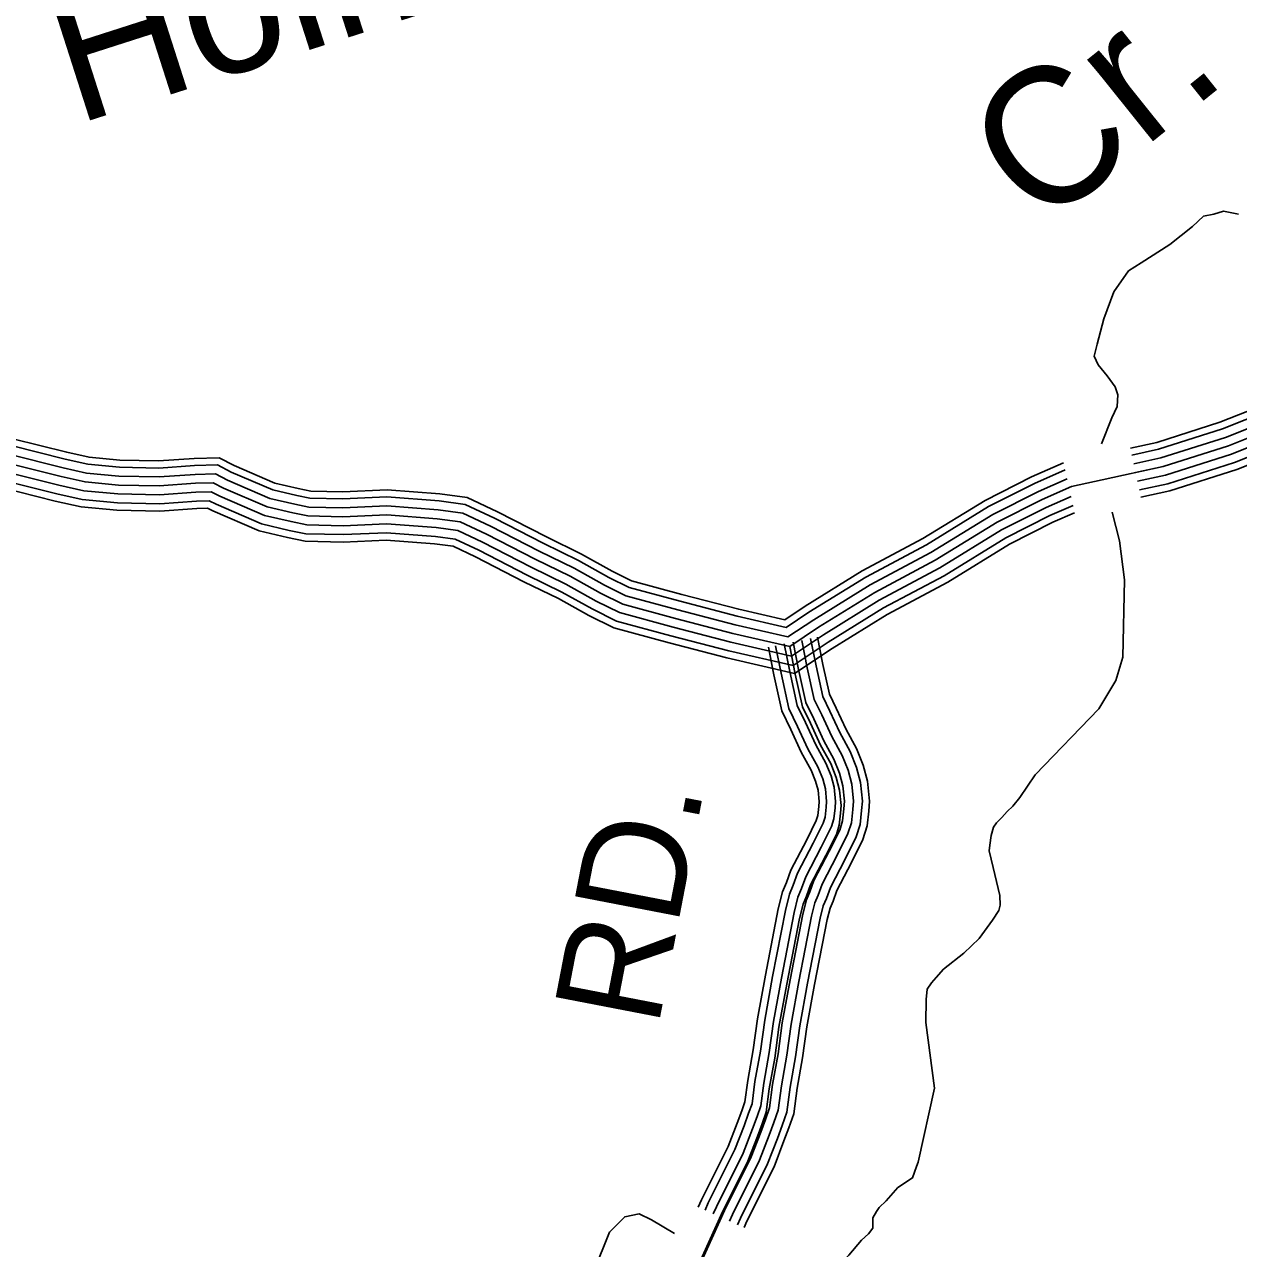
# Model space of a CAD drawing. Extents: x 1551132 to 1791609, y 378168 to 563823.
# Drawn here: x 1619659 to 1623885, y 511260 to 515519 of the extents above; entities that cross this region are included whole.
import ezdxf

# ---------------------------------------------------------------- set-up
doc = ezdxf.new("R2010")
doc.units = 0
for name, color, linetype in [('DESIGN - DRAINAGE - Bridges and Cross Drains Size Text', 7, 'Continuous'), ('DESIGN - ROW - Right-of-Way and Easement Labels', 7, 'Continuous'), ('DESIGN - TRANSPORTATION - Text', 7, 'Continuous'), ('SURVEY - CONTOURS - Index with Text', 7, 'Continuous'), ('SURVEY - PROPERTY - Owners', 7, 'Continuous'), ('SURVEY - TRANSPORTATION - Roads', 7, 'Continuous')]:
    doc.layers.add(name, color=color, linetype=linetype)

msp = doc.modelspace()

# ---------------------------------------------------------------- linework, layer by layer
at = {"layer": 'DESIGN - TRANSPORTATION - Text'}
for points in [[(1623408.017, 514059.737), (1623444.192, 514149.615), (1623462.674, 514189.491), (1623465.124, 514229.55), (1623455.433, 514257.726), (1623427.825, 514296.135), (1623396.218, 514334.578), (1623382.535, 514364.804), (1623393.026, 514406.78), (1623416.059, 514494.715), (1623451.167, 514588.526), (1623502.074, 514662.111), (1623546.448, 514689.662), (1623645.304, 514752.672), (1623724.127, 514815.915), (1623762.584, 514851.558), (1623798.725, 514859.158), (1623832.883, 514868.792), (1623884.84, 514858.167)], [(1622796.281, 512046.218), (1622797.189, 512126.737), (1622801.606, 512162.771), (1622815.872, 512184.655), (1622832.097, 512202.514), (1622858.471, 512232.282), (1622929.203, 512287.591), (1622981.86, 512339.109), (1623028.642, 512402.711), (1623051.058, 512436.537), (1623055.266, 512454.529), (1623053.65, 512488.622), (1623030.709, 512585.107), (1623017.351, 512643.392), (1623019.576, 512663.409), (1623023.967, 512697.435), (1623032.3, 512725.403), (1623042.492, 512741.32), (1623060.716, 512759.154), (1623078.991, 512780.996), (1623099.224, 512798.805), (1623123.598, 512828.589), (1623176.572, 512908.166), (1623398.575, 513137.822), (1623457.507, 513236.066), (1623482.057, 513317.118), (1623488.215, 513586.684), (1623471.024, 513721.77), (1623445.033, 513821.873)], [(1622130.312, 511197.379), (1622308.383, 511137.32), (1622399.239, 511134.861), (1622447.33, 511149.162), (1622528.278, 511237.339), (1622572.927, 511288.949), (1622597.202, 511310.716), (1622611.451, 511330.6), (1622611.86, 511366.676), (1622624.126, 511388.585), (1622634.292, 511402.502), (1622658.6, 511426.277), (1622699.174, 511471.912), (1622749.623, 511505.413), (1622764.098, 511545.339), (1622769.398, 511560.181), (1622826.488, 511817.679), (1622796.281, 512046.218)], [(1621548.109, 510935.681), (1621633.816, 511165.395), (1621674.998, 511265.148), (1621695.614, 511317.024), (1621748.297, 511370.542), (1621798.879, 511380.476), (1621841.853, 511359.6), (1621921.426, 511312.357)]]:
    msp.add_lwpolyline(points, dxfattribs=at)
at = {"layer": 'SURVEY - CONTOURS - Index with Text'}
for points in [[(1623508.59, 514044.595), (1623600.271, 514064.579), (1623820.224, 514134.673), (1623976.454, 514196.875), (1624029.444, 514223.65), (1624097.093, 514283.219), (1624275.03, 514446.398), (1624431.385, 514580.276)], [(1623513.748, 514020.42), (1623606.671, 514040.679), (1623828.557, 514111.381), (1623986.612, 514174.316), (1624043.411, 514203.008), (1624113.618, 514264.826), (1624291.43, 514427.897), (1624447.46, 514561.501)], [(1623520.19, 513990.094), (1623614.696, 514010.695), (1623839.016, 514082.18), (1623999.362, 514146.023), (1624060.919, 514177.124), (1624134.334, 514241.768), (1624311.988, 514404.697), (1624467.626, 514537.959)], [(1623526.656, 513959.777), (1623622.721, 513980.719), (1623849.465, 514052.971), (1624012.112, 514117.731), (1624078.435, 514151.24), (1624155.058, 514218.709), (1624332.554, 514381.488), (1624487.784, 514514.408)], [(1623533.098, 513929.459), (1623630.745, 513950.743), (1623859.915, 514023.762), (1624024.861, 514089.439), (1624095.951, 514125.356), (1624175.783, 514195.65), (1624353.12, 514358.279), (1624507.942, 514490.857)], [(1623539.548, 513899.133), (1623638.77, 513920.759), (1623870.373, 513994.561), (1624037.611, 514061.146), (1624113.459, 514099.472), (1624196.499, 514172.591), (1624373.678, 514335.078), (1624528.108, 514467.315)], [(1623544.897, 513873.974), (1623645.428, 513895.892), (1623879.04, 513970.327), (1624048.186, 514037.679), (1624127.992, 514077.997), (1624213.69, 514153.457), (1624390.736, 514315.828), (1624544.832, 514447.773)], [(1619596.532, 513993.692), (1619786.236, 513946.066), (1619870.117, 513927.357), (1619986.09, 513916.39), (1620128.145, 513913.223), (1620254.292, 513922.199), (1620316.34, 513923.699), (1620352.206, 513905.373), (1620503.736, 513840.047), (1620593.609, 513819.28), (1620645.549, 513808.838), (1620767.588, 513805.838), (1620919.734, 513812.596), (1621095.722, 513799.138), (1621175.678, 513788.471), (1621267.359, 513745.661), (1621436.705, 513658.151), (1621558.269, 513599.066), (1621663.825, 513540.123), (1621741.54, 513501.43), (1621925.219, 513451.854), (1622124.889, 513400.145), (1622322.609, 513354.46), (1622423.24, 513421.737), (1622618.386, 513542.307), (1622829.472, 513654.743), (1623044.726, 513787.172), (1623201.497, 513866.007), (1623303.936, 513911.234), (1623410.201, 513934.392), (1623622.721, 513980.719), (1623849.465, 514052.971), (1624012.112, 514117.731)], [(1619618.465, 514077.594), (1619806.236, 514030.451), (1619883.692, 514013.176), (1619991.148, 514003.017), (1620126.028, 514000.009), (1620250.167, 514008.843), (1620336.223, 514010.926), (1620389.139, 513983.884), (1620530.877, 513922.782), (1620611.917, 513904.048), (1620655.232, 513895.348), (1620766.73, 513892.607), (1620921.118, 513899.465), (1621104.772, 513885.415), (1621200.319, 513872.673), (1621305.625, 513823.505), (1621475.571, 513735.678), (1621598.393, 513675.985), (1621704.307, 513616.842), (1621772.464, 513582.907), (1621947.385, 513535.69), (1622145.522, 513484.38), (1622305.593, 513447.396), (1622376.341, 513494.697), (1622575.17, 513617.542), (1622786.332, 513730.012), (1623002.452, 513862.982), (1623164.481, 513944.459), (1623276.062, 513993.727)], [(1619612.215, 514053.677), (1619800.536, 514006.401), (1619879.826, 513988.717), (1619989.706, 513978.325), (1620126.636, 513975.275), (1620251.342, 513984.15), (1620330.557, 513986.059), (1620378.614, 513961.508), (1620523.144, 513899.198), (1620606.7, 513879.889), (1620652.474, 513870.689), (1620766.971, 513867.873), (1620920.726, 513874.706), (1621102.188, 513860.823), (1621193.294, 513848.672), (1621294.717, 513801.313), (1621464.488, 513713.586), (1621586.952, 513654.059), (1621692.766, 513594.974), (1621763.648, 513559.682), (1621941.068, 513511.797), (1622139.639, 513460.371), (1622310.443, 513420.904), (1622389.708, 513473.897), (1622587.486, 513596.1), (1622798.623, 513708.561), (1623014.502, 513841.373), (1623175.031, 513922.1), (1623281.487, 513969.102)], [(1619596.532, 513993.692), (1619786.236, 513946.066), (1619870.117, 513927.357), (1619986.09, 513916.39), (1620128.145, 513913.223), (1620254.292, 513922.199), (1620316.34, 513923.699), (1620352.206, 513905.373), (1620503.736, 513840.047), (1620593.609, 513819.28), (1620645.549, 513808.838), (1620767.588, 513805.838), (1620919.734, 513812.596), (1621095.722, 513799.138), (1621175.678, 513788.471), (1621267.359, 513745.661), (1621436.705, 513658.151), (1621558.269, 513599.066), (1621663.825, 513540.123), (1621741.54, 513501.43), (1621925.219, 513451.854), (1622124.889, 513400.145), (1622322.609, 513354.46), (1622423.24, 513421.737), (1622618.386, 513542.307), (1622829.472, 513654.743), (1623044.726, 513787.172), (1623201.497, 513866.007), (1623294.837, 513907.217)], [(1619604.374, 514023.684), (1619793.386, 513976.233), (1619874.967, 513958.041), (1619987.898, 513947.357), (1620127.386, 513944.249), (1620252.817, 513953.174), (1620323.448, 513954.883), (1620365.406, 513933.441), (1620513.436, 513869.622), (1620600.15, 513849.589), (1620649.007, 513839.763), (1620767.28, 513836.855), (1620920.234, 513843.647), (1621098.955, 513829.98), (1621184.486, 513818.572), (1621281.034, 513773.487), (1621450.597, 513685.868), (1621572.61, 513626.567), (1621678.3, 513567.549), (1621752.598, 513530.556), (1621933.143, 513481.822), (1622132.264, 513430.254), (1622316.526, 513387.686), (1622406.474, 513447.821), (1622602.936, 513569.199), (1622814.048, 513681.652), (1623029.609, 513814.273), (1623188.264, 513894.05), (1623288.628, 513938.368)], [(1619588.691, 513963.699), (1619779.086, 513915.898), (1619865.267, 513896.673), (1619984.281, 513885.423), (1620128.903, 513882.198), (1620255.767, 513891.223), (1620309.232, 513892.515), (1620339.006, 513877.306), (1620494.036, 513810.471), (1620587.067, 513788.97), (1620642.091, 513777.912), (1620767.896, 513774.82), (1620919.234, 513781.545), (1621092.488, 513768.295), (1621166.87, 513758.37), (1621253.685, 513717.836), (1621422.814, 513630.433), (1621543.928, 513571.565), (1621649.35, 513512.697), (1621730.482, 513472.305), (1621917.294, 513421.887), (1622117.514, 513370.036), (1622328.692, 513321.234), (1622440.006, 513395.653), (1622633.835, 513515.415), (1622844.897, 513627.834), (1623059.842, 513760.071), (1623214.73, 513837.965), (1623301.903, 513876.449)], [(1619574.349, 513908.823), (1619766.003, 513860.705), (1619856.384, 513840.546), (1619980.973, 513828.763), (1620130.286, 513825.438), (1620258.466, 513834.555), (1620296.232, 513835.471), (1620314.848, 513825.955), (1620476.278, 513756.361), (1620575.084, 513733.527), (1620635.758, 513721.335), (1620768.454, 513718.069), (1620918.334, 513724.727), (1621086.572, 513711.86), (1621150.754, 513703.302), (1621228.652, 513666.926), (1621397.398, 513579.724), (1621517.687, 513521.264), (1621622.876, 513462.521), (1621710.257, 513419.012), (1621902.794, 513367.052), (1622104.014, 513314.934), (1622339.825, 513260.449), (1622470.681, 513347.935), (1622662.101, 513466.205), (1622873.113, 513578.6), (1623087.483, 513710.487), (1623238.938, 513786.647), (1623313.794, 513819.706)], [(1619580.849, 513933.707), (1619771.936, 513885.731), (1619860.409, 513865.997), (1619982.473, 513854.455), (1620129.653, 513851.172), (1620257.242, 513860.247), (1620302.124, 513861.339), (1620325.798, 513849.238), (1620484.328, 513780.895), (1620580.517, 513758.67), (1620638.624, 513746.986), (1620768.204, 513743.803), (1620918.743, 513750.486), (1621089.255, 513737.453), (1621158.062, 513728.269), (1621240.002, 513690.01), (1621408.923, 513602.716), (1621529.586, 513544.073), (1621634.884, 513485.272), (1621719.432, 513443.179), (1621909.369, 513391.911), (1622110.139, 513339.918), (1622334.776, 513288.017), (1622456.773, 513369.577), (1622649.285, 513488.514), (1622860.322, 513600.925), (1623074.95, 513732.97), (1623227.963, 513809.914), (1623308.736, 513845.573)]]:
    msp.add_lwpolyline(points, dxfattribs=at)
at = {"layer": 'SURVEY - PROPERTY - Owners'}
msp.add_lwpolyline([(1622322.609, 513354.46), (1622342.05, 513258.774), (1622367.016, 513144.405), (1622394.491, 513088.095), (1622429.781, 513011.685), (1622465.181, 512947.291), (1622484.738, 512899.065), (1622496.338, 512854.906), (1622501.855, 512800.788), (1622499.63, 512774.779), (1622495.263, 512732.761), (1622484.988, 512700.818), (1622448.381, 512627.05), (1622395.532, 512525.397), (1622381.199, 512485.48), (1622368.966, 512457.554), (1622356.541, 512407.602), (1622312.575, 512179.713), (1622285.284, 512029.768), (1622270.343, 511921.773), (1622251.427, 511815.812), (1622240.719, 511733.802), (1622226.386, 511693.884), (1622210.011, 511649.975), (1622177.287, 511564.156), (1622083.73, 511376.759), (1621941.1, 511061.643)], dxfattribs=at)
at = {"layer": 'SURVEY - TRANSPORTATION - Roads'}
for points in [[(1622334.176, 513369.627), (1622353.617, 513273.942), (1622378.583, 513159.572), (1622406.057, 513103.262), (1622441.348, 513026.852), (1622476.747, 512962.459), (1622496.305, 512914.232), (1622507.905, 512870.073), (1622513.421, 512815.955), (1622511.196, 512789.946), (1622506.83, 512747.928), (1622496.555, 512715.986), (1622459.947, 512642.217), (1622407.098, 512540.564), (1622392.765, 512500.647), (1622380.532, 512472.721), (1622368.108, 512422.77), (1622324.142, 512194.88), (1622296.851, 512044.935), (1622281.909, 511936.94), (1622262.993, 511830.979), (1622252.285, 511748.969), (1622237.952, 511709.051), (1622221.577, 511665.142), (1622188.853, 511579.323), (1622095.297, 511391.926), (1621952.667, 511076.81)], [(1622248.219, 513352.16), (1622267.785, 513255.849), (1622295.135, 513130.571), (1622326.817, 513065.636), (1622363.008, 512987.284), (1622397.399, 512924.716), (1622412.898, 512886.49), (1622421.332, 512854.389), (1622425.323, 512815.238), (1622423.865, 512798.221), (1622420.532, 512766.087), (1622415.065, 512749.095), (1622381.741, 512681.951), (1622326.542, 512575.782), (1622311.226, 512533.106), (1622297.209, 512501.113), (1622282.426, 512441.678), (1622237.927, 512211.047), (1622210.219, 512058.81), (1622195.261, 511950.666), (1622176.287, 511844.371), (1622166.537, 511769.711), (1622155.579, 511739.202), (1622139.504, 511696.092), (1622108.438, 511614.624), (1622016.074, 511429.619), (1622004.307, 511403.626)], [(1622273.419, 513357.285), (1622292.952, 513261.158), (1622319.601, 513139.071), (1622350.05, 513076.661), (1622385.974, 512998.884), (1622420.665, 512935.783), (1622437.356, 512894.623), (1622446.714, 512858.989), (1622451.156, 512815.446), (1622449.473, 512795.796), (1622445.831, 512760.762), (1622438.956, 512739.394), (1622404.674, 512670.301), (1622350.158, 512565.457), (1622335.125, 512523.589), (1622321.634, 512492.788), (1622307.542, 512436.137), (1622263.202, 512206.306), (1622235.619, 512054.743), (1622220.661, 511946.641), (1622201.703, 511840.446), (1622191.678, 511763.627), (1622179.728, 511730.36), (1622163.57, 511687.017), (1622132.013, 511604.273), (1622039.298, 511418.568), (1622027.798, 511393.168)], [(1622303.793, 513363.452), (1622323.284, 513267.55), (1622349.092, 513149.322), (1622378.049, 513089.962), (1622413.657, 513012.868), (1622448.706, 512949.117), (1622466.831, 512904.432), (1622477.314, 512864.531), (1622482.288, 512815.705), (1622480.33, 512792.871), (1622476.33, 512754.345), (1622467.755, 512727.686), (1622432.306, 512656.259), (1622378.632, 512553.006), (1622363.949, 512512.122), (1622351.083, 512482.754), (1622337.825, 512429.453), (1622293.676, 512200.589), (1622266.235, 512049.835), (1622251.285, 511941.79), (1622232.352, 511835.713), (1622221.977, 511756.302), (1622208.844, 511719.71), (1622192.57, 511676.084), (1622160.437, 511591.798), (1622067.297, 511405.243), (1622056.123, 511380.542)], [(1622334.176, 513369.627), (1622353.617, 513273.942), (1622378.583, 513159.572), (1622406.057, 513103.262), (1622441.348, 513026.852), (1622476.747, 512962.459), (1622496.305, 512914.232), (1622507.905, 512870.073), (1622513.421, 512815.955), (1622511.196, 512789.946), (1622506.83, 512747.928), (1622496.555, 512715.986), (1622459.947, 512642.217), (1622407.098, 512540.564), (1622392.765, 512500.647), (1622380.532, 512472.721), (1622368.108, 512422.77), (1622324.142, 512194.88), (1622296.851, 512044.935), (1622281.909, 511936.94), (1622262.993, 511830.979), (1622252.285, 511748.969), (1622237.952, 511709.051), (1622221.577, 511665.142), (1622188.853, 511579.323), (1622095.297, 511391.926), (1622084.43, 511367.926)], [(1622364.558, 513375.802), (1622383.949, 513280.333), (1622408.074, 513169.822), (1622434.065, 513116.562), (1622469.039, 513040.836), (1622504.788, 512975.801), (1622525.779, 512924.033), (1622538.496, 512875.615), (1622544.554, 512816.205), (1622542.062, 512787.021), (1622537.329, 512741.511), (1622525.354, 512704.285), (1622487.588, 512628.175), (1622435.564, 512528.122), (1622421.581, 512489.171), (1622409.982, 512462.687), (1622398.39, 512416.086), (1622354.608, 512189.172), (1622327.467, 512040.035), (1622312.534, 511932.09), (1622293.634, 511826.246), (1622282.593, 511741.635), (1622267.06, 511698.392), (1622250.585, 511654.2), (1622217.269, 511566.847), (1622123.296, 511378.609), (1622112.755, 511355.317)], [(1622394.933, 513381.969), (1622414.282, 513286.725), (1622437.565, 513180.072), (1622462.064, 513129.863), (1622496.722, 513054.819), (1622532.829, 512989.134), (1622555.253, 512933.841), (1622569.095, 512881.157), (1622575.686, 512816.463), (1622572.92, 512784.096), (1622567.828, 512735.094), (1622554.153, 512692.577), (1622515.221, 512614.133), (1622464.039, 512515.672), (1622450.406, 512477.704), (1622439.431, 512452.654), (1622428.673, 512409.403), (1622385.082, 512183.455), (1622358.083, 512035.126), (1622343.158, 511927.24), (1622324.283, 511821.512), (1622312.892, 511734.31), (1622296.176, 511687.742), (1622279.584, 511643.266), (1622245.693, 511554.372), (1622151.295, 511365.284), (1622141.087, 511342.742)], [(1622419.157, 513386.894), (1622438.473, 513291.825), (1622461.081, 513188.239), (1622484.397, 513140.463), (1622518.796, 513065.97), (1622555.187, 512999.768), (1622578.761, 512941.658), (1622593.486, 512885.582), (1622600.511, 512816.663), (1622597.527, 512781.771), (1622592.144, 512729.978), (1622577.119, 512683.251), (1622537.262, 512602.941), (1622486.73, 512505.755), (1622473.38, 512468.554), (1622462.905, 512444.654), (1622452.814, 512404.077), (1622409.373, 512178.905), (1622382.49, 512031.218), (1622367.574, 511923.373), (1622348.716, 511817.737), (1622337.058, 511728.468), (1622319.383, 511679.242), (1622302.717, 511634.541), (1622268.351, 511544.422), (1622173.612, 511354.667), (1622163.653, 511332.666)]]:
    msp.add_lwpolyline(points, dxfattribs=at)

# ---------------------------------------------------------------- texts
at = {"layer": 'DESIGN - DRAINAGE - Bridges and Cross Drains Size Text'}
for s, height, rotation, p in [('Holmes', 474.9911, 17.785319, (1619837.61, 515169.011)), ('Cr.', 474.9982, 38.741625, (1623194.939, 514797.748))]:
    msp.add_text(s, height=height, rotation=rotation, dxfattribs=at).set_placement(p)
at = {"layer": 'DESIGN - ROW - Right-of-Way and Easement Labels'}
msp.add_text('RD.', height=370.009, rotation=79.080908, dxfattribs=at).set_placement((1621863.803, 512024.651))

doc.saveas('drawing.dxf')
